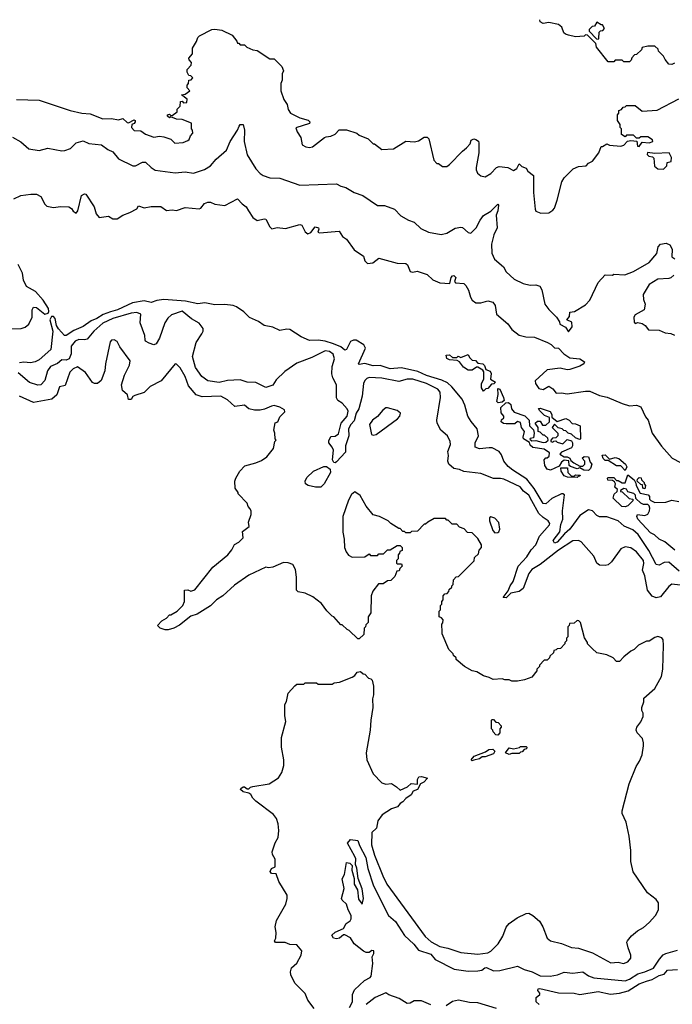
# Model space of a CAD drawing. Extents: x 2210602 to 2357277, y 510288 to 673808.
# Tile 394 of 464: x 2311007 to 2315618, y 625767 to 632727. Entities that reach past the tile are written whole.
import ezdxf

# ---------------------------------------------------------------- set-up
doc = ezdxf.new("R2010")
doc.units = 0

msp = doc.modelspace()

# ---------------------------------------------------------------- linework, layer by layer
at = {"layer": '0CON05XD'}
for points in [[(2315635, 632420), (2315615, 632410), (2315595, 632412.5), (2315567.5, 632445), (2315555, 632470), (2315520, 632505), (2315518.3, 632518.3), (2315495, 632540), (2315445, 632540), (2315405, 632530), (2315400, 632515), (2315365, 632480), (2315351.7, 632478.3), (2315331.7, 632458.3), (2315328.3, 632441.7), (2315315, 632430), (2315275, 632430), (2315265, 632440), (2315215, 632440), (2315205, 632430), (2315165, 632430), (2315081.7, 632531.7), (2315078.3, 632558.3), (2315018.3, 632618.3), (2315005, 632620), (2314995, 632610), (2314935, 632606.2), (2314885, 632617.5), (2314863.9, 632623.9), (2314852.5, 632635), (2314836.7, 632675), (2314815, 632693.3), (2314745, 632707.5), (2314705, 632700), (2314685, 632712.5), (2314683, 632727)], [(2315095, 632590), (2315100, 632595), (2315101.7, 632638.3), (2315111.7, 632648.3), (2315128.3, 632651.7), (2315140, 632665), (2315125, 632690), (2315115, 632690), (2315085, 632710), (2315068.3, 632681.7), (2315051.7, 632678.3), (2315031.7, 632658.3), (2315030, 632645), (2315081.7, 632591.7), (2315095, 632590)], [(2310985, 632163.8), (2311145, 632158), (2311364.3, 632084.3), (2311445, 632067.1), (2311505, 632062.5), (2311595, 632026.7), (2311655, 632027.5), (2311705, 632018.8), (2311735, 632027.5), (2311765, 632000), (2311775, 631997.5), (2311815, 632020), (2311822.5, 632015), (2311822.5, 632005), (2311816.4, 631993.6), (2311800, 631985), (2311797.5, 631965), (2311815, 631942.5), (2311861.7, 631941.7), (2311895, 631916.7), (2311955, 631896.7), (2311995, 631903.3), (2312025, 631900), (2312075, 631882.5), (2312103.6, 631853.6), (2312161.7, 631858.3), (2312195, 631872.5), (2312205, 631880), (2312213, 631907), (2312230, 631925), (2312227, 631947), (2312220, 631955), (2312220, 631995), (2312155, 632022.5), (2312115, 632023.3), (2312075, 632040), (2312065, 632032.5), (2312050, 632045), (2312050, 632055), (2312065, 632060), (2312071.7, 632051.7), (2312085, 632050), (2312120, 632075), (2312120, 632095), (2312140, 632115), (2312141.7, 632148.3), (2312155, 632150), (2312165, 632140), (2312188.3, 632141.7), (2312190, 632165), (2312150, 632195), (2312175, 632200), (2312210, 632225), (2312190, 632245), (2312190, 632265), (2312200, 632275), (2312201.7, 632298.3), (2312218.3, 632301.7), (2312230, 632315), (2312215, 632330), (2312201.7, 632331.7), (2312190, 632355), (2312190, 632375), (2312217.5, 632405), (2312220, 632425), (2312203, 632443), (2312202.5, 632455), (2312227.5, 632485), (2312227.5, 632525), (2312256.7, 632573.3), (2312265, 632600), (2312277, 632613), (2312365, 632657.5), (2312385, 632660), (2312435, 632652.5), (2312507, 632617), (2312540, 632575), (2312545, 632560), (2312555, 632560), (2312565, 632550), (2312595, 632550), (2312611.7, 632531.7), (2312653, 632513), (2312685, 632510), (2312775, 632450), (2312805, 632450), (2312860, 632395), (2312870, 632365), (2312862.5, 632345), (2312861.7, 632298.3), (2312852.5, 632275), (2312852.5, 632225), (2312873, 632163), (2312897, 632127), (2312903, 632093), (2312920, 632065), (2312985, 632033.8), (2313045, 632016.7), (2313057.5, 632005), (2313055, 631993.3), (2312958.3, 631961.7), (2312967.5, 631935), (2312992.5, 631895), (2313001.7, 631841.7), (2313028.3, 631828.3), (2313055, 631823.3), (2313075, 631827.5), (2313160, 631895), (2313171.7, 631898.3)], [(2313171.7, 631898.3), (2313205, 631902.5), (2313235, 631917.5), (2313265, 631947.5), (2313315, 631948.8), (2313390, 631925), (2313405, 631910), (2313470, 631885), (2313505, 631850), (2313515, 631850), (2313565, 631810), (2313647, 631813), (2313735, 631867.5), (2313796.4, 631863.6), (2313825, 631870), (2313865, 631896.2), (2313885, 631896.2), (2313896.7, 631885), (2313933, 631733), (2313955, 631710), (2313965, 631710), (2313995, 631690), (2314025, 631690), (2314045, 631702.5), (2314135, 631796.7), (2314165, 631820), (2314189.7, 631850.3), (2314198, 631875), (2314215, 631884.3), (2314230.9, 631880.9), (2314247.9, 631867.9), (2314251.2, 631855), (2314250, 631785), (2314232.7, 631682.7), (2314232.5, 631665), (2314242.6, 631642.6), (2314265, 631622.9), (2314295, 631617.1), (2314335, 631640), (2314375, 631681.2), (2314395, 631690), (2314455, 631681.4), (2314495, 631660), (2314520, 631675), (2314535, 631707.5), (2314555, 631690), (2314585, 631677.5), (2314597.5, 631655), (2314637.5, 631625), (2314636.4, 631506.4), (2314648.3, 631388.3), (2314653.6, 631373.6), (2314688.3, 631358.3), (2314745, 631362.5), (2314775, 631380), (2314786.2, 631393.8), (2314805, 631450), (2314838.3, 631581.7), (2314855, 631610), (2314917.7, 631672.3), (2314955, 631688), (2315010, 631695), (2315025, 631712.5), (2315055, 631727.5), (2315100, 631785), (2315115, 631830), (2315125, 631830), (2315155, 631850), (2315175, 631840), (2315255, 631832.5), (2315275, 631840), (2315301.7, 631868.3), (2315325, 631873.3), (2315368.3, 631868.3), (2315373.3, 631833.3), (2315385, 631830), (2315405, 631860), (2315455, 631857.5), (2315480, 631865), (2315478.3, 631878.3), (2315445, 631900), (2315395, 631900), (2315385, 631890), (2315365, 631890), (2315345, 631910), (2315295, 631910), (2315285, 631900), (2315260, 631915), (2315260, 631955), (2315250, 631965), (2315250, 631985), (2315230, 632015), (2315230, 632055), (2315240, 632065), (2315240, 632085), (2315258.3, 632091.7), (2315271.7, 632108.3), (2315285, 632110), (2315295, 632120), (2315355, 632120), (2315405, 632080), (2315511.7, 632088.3), (2315665, 632167.5)], [(2310955, 631896), (2311015, 631863.3), (2311070, 631815), (2311145, 631801.2), (2311205, 631818.8), (2311305, 631800.8), (2311325, 631802.5), (2311365, 631816.7), (2311404.4, 631855.6), (2311455, 631871.2), (2311495, 631852), (2311585, 631842.5), (2311629.1, 631809.1), (2311665, 631792), (2311705, 631742.5), (2311805, 631694), (2311825, 631694.2), (2311875, 631719.2), (2311895, 631720.6), (2311935, 631682), (2311965, 631662.5), (2312105, 631644.3), (2312175, 631650.6), (2312235, 631641.5), (2312311.7, 631668.3), (2312355.9, 631694.1), (2312395, 631740), (2312467.5, 631805), (2312493.8, 631865), (2312545, 631946), (2312556.7, 631975), (2312565, 631985.4), (2312585, 631986.5), (2312594.6, 631945), (2312593.6, 631865), (2312615, 631772.5), (2312675, 631673.3), (2312705, 631640), (2312727.5, 631625), (2312775, 631610), (2312845, 631606.7), (2312986.4, 631556.4), (2313246.4, 631566.4), (2313275, 631550), (2313311.7, 631541.7), (2313370, 631505), (2313432.5, 631485), (2313535, 631412.5), (2313585, 631412.5), (2313655, 631387.5), (2313699.5, 631339.5), (2313755, 631308.8), (2313795, 631296), (2313841.9, 631251.9), (2313895, 631225.8), (2313985, 631208.8), (2314025, 631218.8), (2314085, 631252.5), (2314125, 631260), (2314135, 631257.5), (2314175, 631222.5), (2314195, 631218.8), (2314231.2, 631255), (2314259.5, 631310.5), (2314285, 631342.5), (2314336.1, 631373.9), (2314385, 631422.5), (2314390, 631415), (2314386, 631375), (2314373.3, 631345), (2314381.2, 631255), (2314357.5, 631205), (2314341.2, 631141.2), (2314343.8, 631076.2), (2314362.5, 631035), (2314425, 630980), (2314443.6, 630943.6), (2314501.7, 630891.7), (2314565, 630861.2), (2314615, 630850), (2314655, 630852.5), (2314683, 630843), (2314696.4, 630816.4), (2314716.7, 630715), (2314745, 630677.5), (2314800, 630625), (2314821.7, 630591.7), (2314823.6, 630573.6), (2314864.4, 630554.4), (2314885, 630520), (2314910, 630555), (2314908.3, 630588.3), (2314872.5, 630605), (2314891.7, 630628.3), (2314895, 630660), (2314927, 630663), (2315005, 630711.2), (2315036.7, 630745), (2315095, 630870), (2315145, 630922.5), (2315195, 630920), (2315205, 630927.5), (2315283, 630923), (2315345, 630948), (2315455, 631011.2), (2315510, 631075), (2315518.3, 631121.7), (2315535, 631140), (2315575, 631147.5), (2315600, 631135), (2315617.5, 631105), (2315615, 631050), (2315636.7, 631036.7)], [(2315555, 631671.2), (2315580, 631695), (2315581.7, 631718.3), (2315610, 631725), (2315611.7, 631751.7), (2315596.4, 631786.4), (2315495, 631780), (2315442.5, 631787.5), (2315440, 631775), (2315451.7, 631761.7), (2315477.5, 631757.5), (2315488.3, 631748.3), (2315491.7, 631691.7), (2315515, 631672.5), (2315555, 631671.2)], [(2310965, 631461.2), (2311015, 631483.3), (2311085, 631493.3), (2311125, 631492.5), (2311155, 631477.5), (2311185, 631422.5), (2311199.3, 631409.3), (2311245, 631398.8), (2311295, 631406.2), (2311353, 631403), (2311373.3, 631393.3), (2311385, 631372.5), (2311405, 631360), (2311416.7, 631375), (2311443.3, 631485), (2311465, 631496.7), (2311475, 631492.5), (2311533.3, 631405), (2311546.7, 631355), (2311568.3, 631328.3), (2311635, 631337.5), (2311665, 631320), (2311695, 631320), (2311735, 631346.2), (2311785, 631363.3), (2311835, 631390), (2311845, 631410), (2311885, 631397.5), (2311935, 631406.7), (2312005, 631406.7), (2312045, 631377.5), (2312085, 631383.8), (2312115, 631377.5), (2312175, 631400), (2312275, 631390), (2312287.5, 631395), (2312313.6, 631426.4), (2312335, 631437.5), (2312355, 631437.5), (2312385, 631422.5), (2312455, 631412.5), (2312545, 631460), (2312577.5, 631425), (2312606.7, 631405), (2312623.3, 631375), (2312655, 631327.5), (2312685, 631307.5), (2312735, 631320), (2312746.4, 631316.4), (2312773, 631263), (2312788.3, 631248.3), (2312825, 631257.5), (2312885, 631250), (2312985, 631280), (2313000, 631275), (2313025, 631227.5), (2313043.6, 631213.6), (2313065, 631223.3), (2313095, 631262.5), (2313117.5, 631255), (2313120, 631245), (2313112.5, 631225), (2313125, 631220), (2313265, 631232.5), (2313286.7, 631195), (2313315.9, 631175.9), (2313369.3, 631099.3), (2313436.7, 631055), (2313445, 631022.5), (2313465, 631002.5), (2313501.7, 631008.3), (2313545, 631040), (2313675, 631006.2), (2313735, 631002.5), (2313747.5, 630995), (2313765, 630947.5), (2313785, 630942.5), (2313815, 630948.8), (2313885, 630926.7), (2313925, 630887.5), (2313975, 630866.7), (2314047, 630863), (2314056.7, 630905), (2314065, 630916.2), (2314075, 630918.8), (2314088, 630905), (2314080, 630875), (2314086.7, 630866.7), (2314145, 630861.2), (2314158.3, 630848.3), (2314178.8, 630815), (2314191.4, 630765), (2314203.1, 630743.1), (2314230, 630725), (2314265, 630725.8), (2314315, 630740), (2314349.3, 630729.3), (2314366.4, 630706.4), (2314376.7, 630645), (2314455.9, 630575.9), (2314485, 630536.7), (2314536.4, 630496.4), (2314584.1, 630484.1), (2314645, 630482), (2314735.8, 630445.8), (2314761.9, 630431.9), (2314785, 630407.1), (2314815, 630403.8), (2314852.5, 630365), (2314895, 630337.5), (2314965, 630328.6), (2314998.8, 630308.8), (2314993.3, 630295), (2314965, 630276.9), (2314895, 630254), (2314875, 630252), (2314825, 630263.8), (2314735, 630250.8), (2314650, 630175), (2314652.5, 630155), (2314675, 630120), (2314705, 630113.3), (2314746.4, 630136.4), (2314775, 630117.5), (2314797.5, 630087.5), (2314835, 630090), (2314875, 630082.5), (2315005, 630101.2), (2315035, 630100), (2315105, 630070), (2315158.8, 630058.8), (2315265, 630013.3), (2315315, 629996.7), (2315365, 630001.2), (2315395, 629990), (2315429.1, 629919.1), (2315448.6, 629895), (2315475, 629804), (2315541.2, 629711.2), (2315617.6, 629627.6), (2315676.1, 629596.1)], [(2310945, 630540.5), (2311017.2, 630542.8), (2311045, 630553.1), (2311071.4, 630575), (2311095.4, 630624.6), (2311094.4, 630675), (2311105, 630694), (2311125, 630692.5), (2311185, 630644.2), (2311207.5, 630652.5), (2311213.1, 630665), (2311210.5, 630685), (2311172.5, 630745), (2311117.5, 630805), (2311055, 630840), (2311033.3, 630885), (2311026.2, 630935), (2310995, 630995.8)], [(2315629.3, 630920.7), (2315607, 630903), (2315595, 630897.5), (2315515, 630892), (2315453.8, 630855), (2315412.5, 630785), (2315415, 630750), (2315427.5, 630715), (2315420, 630675), (2315355, 630640), (2315346.2, 630625), (2315348.3, 630588.3), (2315355, 630580), (2315375, 630587.5), (2315405, 630580), (2315426.7, 630565), (2315450, 630535), (2315525, 630533.3), (2315567.5, 630512.5), (2315608.3, 630508.3), (2315635, 630496.7)], [(2314325, 629700.6), (2314255, 629692.5), (2314226.2, 629705), (2314225.8, 629735), (2314248, 629785), (2314240, 629835), (2314195.9, 629885.9), (2314173.3, 629925), (2314152.4, 630002.4), (2314132.5, 630045), (2314060.6, 630130.6), (2314028.7, 630158.7), (2313989, 630179), (2313880.7, 630210.7), (2313819.7, 630239.7), (2313705, 630265.9), (2313625, 630259.6), (2313555, 630282.9), (2313505, 630280.8), (2313444.5, 630295.5), (2313405, 630290), (2313400, 630295), (2313450.7, 630405), (2313438.8, 630428.8), (2313385, 630461.3), (2313365, 630462.4), (2313345, 630451.1), (2313315, 630395.5), (2313305, 630391.5), (2313275, 630413.2), (2313225, 630436.5), (2313165, 630454.7), (2313115, 630461.5), (2313055, 630458.1), (2312995, 630485.7), (2312915, 630535.8), (2312895, 630538.8), (2312845, 630528.8), (2312795, 630553.3), (2312735, 630564), (2312695, 630594.2), (2312630.6, 630620.6), (2312591.2, 630661.2), (2312538.1, 630698.1), (2312515, 630706.9), (2312455, 630713.9), (2312385, 630710.4), (2312315.4, 630725.4), (2312265, 630718.2), (2312177.3, 630737.3), (2312025, 630747.9), (2311975, 630741.7), (2311935, 630728.7), (2311885, 630740), (2311804.3, 630725.7), (2311698.6, 630675), (2311648, 630662), (2311596.5, 630643.5), (2311551.4, 630615), (2311511, 630599), (2311455, 630559.2), (2311389.3, 630530.7), (2311334.2, 630494.2), (2311323.8, 630495), (2311281.5, 630541.5), (2311267.5, 630565), (2311256.9, 630615), (2311245, 630629.2), (2311230.6, 630629.4), (2311219.2, 630605), (2311240.8, 630525), (2311227.1, 630395), (2311145, 630321.4), (2311115, 630308), (2311081.7, 630301.7), (2311035, 630306.7), (2311005, 630300.6)], [(2315715, 628725.7), (2315615, 628735.8), (2315595, 628720), (2315535, 628646), (2315505, 628640), (2315475, 628651.2), (2315444, 628694), (2315423.8, 628795), (2315407.5, 628835), (2315417.9, 628882.1), (2315414.2, 628905), (2315365.7, 628965), (2315325, 628993.8), (2315285, 629000), (2315255, 628987.5), (2315188.8, 628895), (2315165, 628873.8), (2315145, 628868), (2315105, 628870), (2315084.3, 628884.3), (2315063.8, 628933.8), (2314975, 629036.2), (2314955, 629046), (2314915, 629044), (2314815, 628977.3), (2314685, 628876.2), (2314625, 628839.4), (2314605, 628812), (2314563.8, 628705), (2314535, 628684.4), (2314478, 628672), (2314445, 628640), (2314423.3, 628643.3), (2314459.4, 628690.6), (2314472.5, 628725), (2314494.6, 628755.4), (2314528.9, 628865), (2314591, 628929), (2314620.8, 628979.1), (2314655, 629015.8), (2314678.9, 629075), (2314751.2, 629155), (2314753.8, 629165), (2314742, 629185), (2314705, 629207.3), (2314675, 629235.3), (2314626.4, 629326.4), (2314605, 629364.6), (2314567.5, 629395), (2314543.8, 629423.8), (2314428.9, 629478.9), (2314405, 629484.4), (2314355, 629482.5), (2314265, 629518), (2314145, 629532), (2314115, 629548.1), (2314073.3, 629555), (2314038.8, 629585), (2314031.2, 629605), (2314035.8, 629645), (2314031.2, 629675), (2314050, 629725), (2314048, 629745), (2314030, 629785), (2313983.3, 629825), (2313956.2, 629875), (2313954.1, 629895.9), (2313980.6, 630055), (2313976.9, 630095), (2313962, 630115), (2313882, 630155), (2313784.5, 630185.5), (2313745, 630185.5), (2313685, 630170), (2313565, 630192.2), (2313475, 630197.1), (2313458.9, 630191.1), (2313445, 630176), (2313435.7, 630155), (2313427.1, 630065), (2313404.2, 629975), (2313385.4, 629944.6), (2313369.3, 629890.7), (2313345.7, 629865), (2313329.5, 629835), (2313331.4, 629785), (2313308.2, 629715), (2313309.8, 629670.2), (2313245, 629600.8), (2313235, 629594), (2313226.1, 629596.1), (2313215.9, 629615.9), (2313224.5, 629685), (2313215, 629705.8), (2313190, 629735), (2313190.3, 629749.7), (2313205, 629780), (2313235, 629783.3), (2313260, 629800), (2313278.4, 629875), (2313319.6, 629925), (2313328.6, 629958.6), (2313320.8, 629975), (2313285.4, 630015.4), (2313255, 630035.8), (2313244.6, 630054.6), (2313244.7, 630144.7), (2313219.6, 630195), (2313213.1, 630223.1), (2313214.6, 630275.4), (2313230.3, 630329.7), (2313222.1, 630362.1), (2313195, 630381.1), (2313165, 630385.6), (2313070.3, 630339.7), (2312965, 630298.6), (2312880.3, 630239.7), (2312818.7, 630181.3), (2312795, 630142.5), (2312746.2, 630126.2), (2312675, 630162), (2312615, 630164.4), (2312565, 630181.4), (2312475, 630175.8), (2312415, 630162.2), (2312335, 630174.2), (2312294, 630205), (2312247.9, 630267.9), (2312228, 630345), (2312253.8, 630445), (2312293.6, 630506.4), (2312302.5, 630525), (2312302.5, 630545), (2312275, 630582.5), (2312221.2, 630611.2), (2312155, 630665.5), (2312078.8, 630641.2), (2312053.2, 630616.8), (2312031.4, 630585), (2311995, 630476.7), (2311971.2, 630435), (2311955, 630428), (2311920.3, 630440.3), (2311895, 630453.8), (2311892.1, 630462.1), (2311890.6, 630495), (2311858.2, 630585), (2311862, 630645), (2311835, 630656.9), (2311795, 630651.8), (2311665.8, 630615), (2311595, 630580.8), (2311529.4, 630525), (2311482.5, 630467.5), (2311465, 630463.1), (2311425, 630466.2), (2311398.9, 630455), (2311370.6, 630419.4), (2311370.6, 630365), (2311355, 630330.6), (2311335, 630320), (2311305, 630322.5), (2311272.9, 630297.1), (2311223.6, 630275), (2311203.8, 630245), (2311184.5, 630175.5), (2311155, 630146.2), (2311135, 630143.8), (2311075, 630162), (2310995, 630231.2)], [(2313991.7, 628398.3), (2313990, 628455), (2313997, 628463), (2314000, 628485), (2313988.3, 628498.3), (2313970, 628505), (2313970, 628545), (2313980, 628555), (2313980, 628585), (2313990, 628595), (2313990, 628615), (2314000, 628625), (2314000, 628655), (2314011.7, 628668.3), (2314028.3, 628671.7), (2314040, 628685), (2314041.7, 628698.3), (2314060, 628715), (2314060, 628725), (2314070, 628735), (2314071.7, 628768.3), (2314091.7, 628788.3), (2314108.3, 628791.7), (2314218.3, 628901.7), (2314220, 628925), (2314248.3, 628951.7), (2314253, 628977), (2314270, 628995), (2314270, 629015), (2314245, 629060), (2314205, 629100), (2314171.7, 629101.7), (2314148.3, 629128.3), (2314115, 629140), (2314095, 629160), (2314061.7, 629161.7), (2314035, 629190), (2314025, 629190), (2314015, 629200), (2313935, 629200), (2313890, 629175), (2313875, 629160), (2313865, 629160), (2313818.3, 629111.7), (2313775, 629110), (2313765, 629100), (2313735, 629100), (2313725, 629110), (2313715, 629110), (2313695, 629130), (2313685, 629130), (2313630, 629165), (2313610, 629185), (2313550, 629215), (2313505, 629227.5), (2313455, 629287.5), (2313413, 629363), (2313375, 629390), (2313350.7, 629369.3), (2313329.3, 629330.7), (2313290, 629215), (2313290, 629105), (2313300, 629055), (2313301.2, 628995), (2313313.3, 628965), (2313330.7, 628940.7), (2313355, 628927.5), (2313445, 628930), (2313475, 628950), (2313485, 628940), (2313535, 628940), (2313545, 628950), (2313578.3, 628951.7), (2313605, 628980), (2313625, 628980), (2313675, 629010), (2313695, 629010), (2313710, 628995), (2313710, 628975), (2313691.7, 628968.3), (2313690, 628955), (2313680, 628945), (2313680, 628915), (2313670, 628905), (2313670, 628885), (2313675, 628880), (2313705, 628880), (2313710, 628865), (2313691.7, 628848.3), (2313688.3, 628831.7), (2313671.7, 628828.3), (2313658.3, 628791.7), (2313628.3, 628761.7), (2313605, 628760), (2313575, 628740), (2313541.7, 628738.3), (2313503, 628687), (2313490, 628655), (2313487.5, 628535), (2313470, 628505), (2313470, 628465), (2313451.7, 628448.3), (2313450, 628435), (2313440, 628425), (2313438.3, 628381.7), (2313405, 628350), (2313395, 628350), (2313335, 628410), (2313320, 628415), (2313285, 628450), (2313275, 628450), (2313226.4, 628506.4), (2313215, 628510), (2313177, 628547), (2313139.3, 628599.3), (2313077, 628647), (2313025, 628672.5), (2312975, 628683.3), (2312963.6, 628693.6), (2312963.3, 628785), (2312955, 628840), (2312937.5, 628875), (2312903, 628887), (2312870.7, 628889.3), (2312795, 628857.5), (2312765, 628852.5), (2312745, 628856.7), (2312625, 628800), (2312525, 628730), (2312442.5, 628655), (2312397.5, 628625), (2312355, 628582.5), (2312260, 628525), (2312215, 628510), (2312135, 628446.7), (2312095, 628426.7), (2312055, 628413.3), (2312035, 628413.3), (2312000, 628425), (2311980, 628445), (2312011.7, 628478.3), (2312043, 628497), (2312065, 628520), (2312075, 628520), (2312120, 628545), (2312160, 628585), (2312170, 628615), (2312170, 628695), (2312195, 628697.5), (2312215, 628687.5), (2312243, 628697), (2312372.3, 628857.7), (2312476.2, 628945), (2312505, 628980), (2312525, 629017.5), (2312555, 629033.8), (2312585.7, 629064.3), (2312580.7, 629109.3), (2312627.5, 629145), (2312622.5, 629175), (2312641.7, 629228.3), (2312641.7, 629251.7), (2312635, 629270), (2312620, 629285), (2312615, 629310), (2312550, 629375), (2312550, 629385), (2312530, 629415), (2312527.5, 629465), (2312533, 629487), (2312562.5, 629535), (2312596.4, 629573.6), (2312675, 629593.3), (2312715, 629610), (2312753, 629637), (2312800, 629695), (2312810, 629745), (2312820, 629755), (2312813, 629763), (2312810, 629805), (2312802.5, 629825), (2312813, 629877), (2312830, 629885), (2312845, 629920), (2312880, 629955), (2312878.3, 629968.3), (2312845, 629987.5), (2312805, 629998.8), (2312785, 629996), (2312737.3, 629972.7), (2312705, 629967.5), (2312665, 629967.5), (2312626, 629976), (2312595, 630002.5), (2312527, 629993), (2312475, 630040), (2312427.5, 630065), (2312295, 630061.4), (2312254.6, 630074.6), (2312199.1, 630139.1), (2312176.5, 630205), (2312140.6, 630265), (2312115, 630291.2), (2312105, 630293.8), (2312006.7, 630175), (2311928.8, 630135), (2311885, 630091.2), (2311819.3, 630070.7), (2311807, 630063), (2311795, 630042.5), (2311775, 630042.5), (2311767.5, 630075), (2311733.3, 630105), (2311726.7, 630145), (2311746.2, 630215), (2311783.3, 630285), (2311786.2, 630315), (2311713.9, 630413.9), (2311695, 630452.5), (2311675, 630463.3), (2311655, 630462.5), (2311645, 630450), (2311612.5, 630295), (2311607.5, 630245), (2311582.7, 630177.3), (2311555.7, 630154.3), (2311535, 630154), (2311522.1, 630162.1), (2311472.1, 630232.1), (2311415, 630273.8), (2311385, 630257.8), (2311360.4, 630235), (2311328.1, 630141.9), (2311288.3, 630131.7), (2311268, 630075), (2311233.3, 630045), (2311105, 630021.4), (2311005, 630066.2)], [(2314285, 630100), (2314270, 630125), (2314270, 630155), (2314287.5, 630185), (2314287.5, 630237.5), (2314278.3, 630248.3), (2314245, 630270), (2314235, 630270), (2314205, 630250), (2314175, 630250), (2314141.7, 630271.7), (2314115, 630307.5), (2314097, 630317), (2314045, 630322.5), (2314025, 630332.5), (2314020, 630355), (2314045, 630357.5), (2314065, 630340), (2314095, 630340), (2314105, 630347.5), (2314125, 630340), (2314175, 630360), (2314185, 630340), (2314205, 630320), (2314227, 630317), (2314245, 630300), (2314280, 630295), (2314291.7, 630281.7), (2314300, 630255), (2314331.7, 630241.7), (2314337.5, 630225), (2314332.5, 630185), (2314370, 630165), (2314357, 630153), (2314340.7, 630149.3), (2314315, 630120), (2314301.7, 630118.3), (2314285, 630100)], [(2314388.3, 630018.3), (2314378.3, 630028.3), (2314387, 630077), (2314385, 630120), (2314400, 630115), (2314426.4, 630056.4), (2314430, 630035), (2314415, 630022.5), (2314388.3, 630018.3)], [(2315025, 629540), (2314993, 629543), (2314965, 629560), (2314945, 629552.5), (2314898.3, 629568.3), (2314890, 629575), (2314888.3, 629608.3), (2314855, 629612.5), (2314835, 629600), (2314818.3, 629571.7), (2314757, 629543), (2314735, 629550), (2314717.5, 629575), (2314712.5, 629615), (2314725, 629630), (2314735, 629630), (2314748.3, 629641.7), (2314750, 629665), (2314711.7, 629691.7), (2314633, 629703), (2314615, 629720), (2314608.3, 629738.3), (2314567.5, 629765), (2314563.3, 629775), (2314573.3, 629815), (2314552.5, 629845), (2314545, 629880), (2314525, 629887.5), (2314505, 629870), (2314445, 629870), (2314425, 629873.3), (2314410, 629885), (2314411.7, 629898.3), (2314427, 629913), (2314427.5, 629925), (2314408.3, 629948.3), (2314407.5, 629985), (2314441.7, 630018.3), (2314461.7, 630021.7), (2314477, 630007), (2314482.5, 629975), (2314501.7, 629951.7), (2314577, 629927), (2314607, 629897), (2314610, 629855), (2314637, 629827), (2314642.5, 629805), (2314638.3, 629771.7), (2314613, 629767), (2314611.7, 629761.7), (2314625, 629750), (2314655, 629752.5), (2314705, 629737.5), (2314725, 629740), (2314740, 629755), (2314738.3, 629768.3), (2314715, 629790), (2314705, 629790), (2314685, 629810), (2314670, 629815), (2314670, 629845), (2314650, 629875), (2314665, 629890), (2314685, 629890), (2314701.7, 629861.7), (2314725, 629860), (2314750, 629885), (2314750, 629915), (2314715, 629930), (2314681.7, 629961.7), (2314672.5, 629977.5), (2314685, 629980), (2314755, 629957.5), (2314766.7, 629935), (2314767.5, 629917.5), (2314805, 629887.5), (2314865, 629906.7), (2314890, 629895), (2314911.7, 629871.7), (2314935, 629870), (2314967.5, 629855), (2314970, 629765), (2314965, 629760), (2314950, 629765), (2314935, 629770), (2314907, 629797), (2314883, 629803), (2314865, 629820), (2314851.7, 629821.7), (2314840, 629835), (2314811.7, 629841.7), (2314785, 629867.5), (2314770, 629845), (2314810, 629805), (2314810, 629785), (2314795, 629770), (2314771.7, 629768.3), (2314760, 629755), (2314760, 629745), (2314775, 629740), (2314781.7, 629748.3), (2314795, 629750), (2314805, 629740), (2314845, 629727.5), (2314875, 629760), (2314905, 629750), (2314912.5, 629735), (2314912.5, 629715), (2314905, 629700), (2314835, 629670), (2314822.5, 629655), (2314855, 629637.5), (2314875, 629637.5), (2314895, 629627.5), (2314901.7, 629611.7), (2314923.6, 629593.6), (2314965, 629570), (2314985, 629570), (2315000, 629585), (2315000, 629605), (2314982.5, 629627.5), (2314995, 629640), (2315025, 629637.5), (2315038.3, 629598.3), (2315050, 629585), (2315040, 629555), (2315025, 629540)], [(2313505, 629790), (2313525, 629793.8), (2313676.7, 629905), (2313693.3, 629925), (2313697.5, 629945), (2313675, 629963.3), (2313605, 629982.5), (2313595, 629982.5), (2313572.3, 629967.7), (2313535, 629922.5), (2313498.8, 629895), (2313478, 629865), (2313492.5, 629795), (2313505, 629790)], [(2315668, 628828), (2315595, 628892), (2315560.3, 628889.7), (2315525, 628872), (2315505, 628876), (2315453.2, 628975), (2315377.8, 629087.8), (2315339.6, 629119.6), (2315277.6, 629147.6), (2315236.2, 629185), (2315155, 629212.9), (2315103, 629213), (2315085, 629222), (2315055.4, 629255.4), (2315025, 629261.5), (2314965, 629222.2), (2314895, 629124.6), (2314856.6, 629093.4), (2314805, 629032.5), (2314785, 629026.9), (2314776.7, 629045), (2314822.4, 629107.6), (2314831.2, 629158.8), (2314845, 629196.2), (2314843.2, 629255), (2314857.1, 629367.1), (2314845.5, 629375.5), (2314835, 629374.3), (2314767.4, 629342.6), (2314725, 629304.2), (2314705, 629305.8), (2314641.9, 629411.9), (2314589.3, 629479.3), (2314492, 629542), (2314459.5, 629569.5), (2314428.1, 629605), (2314411.7, 629651.7), (2314395.4, 629675.4), (2314345, 629700), (2314325, 629700.6)], [(2315285, 629540), (2315255, 629572.5), (2315223.6, 629573.6), (2315165, 629610), (2315145, 629610), (2315130, 629625), (2315122.5, 629647.5), (2315145, 629650), (2315175, 629620), (2315215, 629632.5), (2315240, 629625), (2315287.5, 629585), (2315296.2, 629565), (2315285, 629540)], [(2313135, 629422.5), (2313097, 629423), (2313045, 629433.8), (2313026.4, 629446.4), (2313023.3, 629465), (2313035, 629490), (2313082.5, 629535), (2313155, 629568), (2313175, 629569.2), (2313199.8, 629549.8), (2313202.7, 629525), (2313159.2, 629445), (2313135, 629422.5)], [(2314945, 629490), (2314876.7, 629493.3), (2314855, 629503.3), (2314832.5, 629535), (2314831.7, 629558.3), (2314878.3, 629558.3), (2314880, 629525), (2314905, 629500), (2314925, 629500), (2314935, 629510), (2314968.3, 629508.3), (2314965, 629500), (2314955, 629500), (2314945, 629490)], [(2315636.2, 628976.2), (2315565, 629036.7), (2315525, 629053.8), (2315492.5, 629085), (2315465, 629100), (2315373.8, 629195), (2315367.5, 629215), (2315371.7, 629228.3), (2315425, 629222.5), (2315445, 629232.5), (2315456.7, 629255), (2315460, 629275), (2315455, 629290), (2315445, 629300), (2315415, 629300), (2315395, 629310), (2315361.7, 629341.7), (2315357.5, 629365), (2315346.4, 629376.4), (2315305, 629390), (2315295, 629407.5), (2315275, 629412.5), (2315251.7, 629398.3), (2315251.7, 629391.7), (2315265, 629390), (2315313, 629343), (2315338.3, 629338.3), (2315340, 629325), (2315305, 629290), (2315285, 629282.5), (2315262.5, 629285), (2315200, 629345), (2315208.3, 629371.7), (2315228.3, 629391.7), (2315230, 629405), (2315213, 629423), (2315217.5, 629445), (2315210, 629460), (2315195, 629470), (2315161.7, 629471.7), (2315160, 629485), (2315165, 629490), (2315205, 629490), (2315225, 629470), (2315235, 629470), (2315265, 629452.5), (2315285, 629452.5), (2315305, 629510), (2315350, 629475), (2315361.7, 629451.7), (2315362.5, 629435), (2315390.7, 629380.7), (2315447, 629367), (2315457, 629357), (2315458.3, 629338.3), (2315467, 629327), (2315495, 629313.3), (2315573, 629317), (2315615, 629330), (2315665, 629320)], [(2315425, 629410), (2315410, 629415), (2315408.3, 629438.3), (2315395, 629440), (2315370, 629465), (2315371.7, 629478.3), (2315385, 629490), (2315398.3, 629488.3), (2315400, 629475), (2315420, 629455), (2315420, 629445), (2315430, 629435), (2315425, 629410)], [(2314365, 629100), (2314385, 629101.2), (2314393.6, 629106.4), (2314400, 629125), (2314391.7, 629171.7), (2314365, 629202.5), (2314335, 629212.5), (2314327.5, 629205), (2314326.7, 629185), (2314350, 629115), (2314365, 629100)], [(2313087, 625737), (2313043.3, 625795), (2313023, 625843), (2312950, 625915), (2312922.5, 625975), (2312920, 625995), (2312926.7, 626025), (2312965, 626057.5), (2312996, 626115), (2313001.2, 626145), (2312965, 626186), (2312915, 626190), (2312883, 626203), (2312815, 626202.5), (2312807.5, 626215), (2312816.7, 626233.3), (2312820, 626275), (2312812.5, 626315), (2312820.7, 626359.3), (2312887.5, 626475), (2312897.5, 626515), (2312897, 626537), (2312837.5, 626635), (2312820, 626690), (2312785, 626691.2), (2312776, 626705), (2312785, 626726.2), (2312811.7, 626738.3), (2312813, 626793), (2312792.5, 626825), (2312790, 626845), (2312812, 626908), (2312833.3, 626945), (2312838.8, 626995), (2312833, 627043), (2312820.7, 627080.7), (2312799.3, 627109.3), (2312675, 627202.5), (2312653.6, 627223.6), (2312639.3, 627249.3), (2312625, 627260), (2312585, 627267.5), (2312567.5, 627285), (2312568.3, 627291.7), (2312585, 627303.3), (2312595, 627303.3), (2312615, 627290), (2312625, 627290), (2312637.5, 627302.5), (2312653.6, 627306.4), (2312770, 627325), (2312835, 627367.5), (2312860, 627405), (2312873.3, 627455), (2312873.3, 627495), (2312857.5, 627585), (2312857, 627653), (2312887.5, 627765), (2312880, 627805), (2312880, 627885), (2312891.7, 627908.3), (2312903, 627967), (2312951.7, 628018.3), (2312965, 628030), (2313015, 628030), (2313025, 628040), (2313105, 628040), (2313115, 628030), (2313215, 628030), (2313228.3, 628038.3), (2313267, 628043), (2313355, 628080), (2313375, 628090), (2313392.5, 628115), (2313415, 628120), (2313433, 628103), (2313445, 628100), (2313471.7, 628071.7), (2313488.3, 628068.3), (2313497, 628057), (2313507.5, 628015), (2313507.5, 627955), (2313500, 627925), (2313502.5, 627865), (2313487.5, 627775), (2313483.8, 627705), (2313455.7, 627545), (2313459.2, 627495), (2313504.3, 627395), (2313565, 627333.3), (2313595, 627323.3), (2313635, 627327.5), (2313670, 627305), (2313695, 627280), (2313747, 627303), (2313773.6, 627326.4), (2313818.3, 627321.7), (2313816.7, 627355), (2313826.2, 627373.8), (2313845, 627377.5), (2313887.5, 627365), (2313863, 627337), (2313840, 627325), (2313817.5, 627285), (2313787, 627273), (2313773, 627247), (2313735, 627222.5), (2313715, 627197.5), (2313694.1, 627185.9), (2313677.5, 627162.5), (2313635, 627148), (2313567.5, 627105), (2313536.4, 627063.6), (2313527.5, 627012.5), (2313495, 626980), (2313493.5, 626895), (2313515, 626820), (2313573.3, 626675), (2313601.5, 626615), (2313872.2, 626245), (2313915, 626208.5), (2313975, 626174.6), (2314032.7, 626162.7), (2314125, 626132.5), (2314245, 626122), (2314315, 626131.2), (2314335, 626143.3), (2314386.7, 626195), (2314420.7, 626249.3), (2314445, 626312.5), (2314465, 626337.5), (2314521.7, 626378.3), (2314585, 626407.5), (2314605, 626410), (2314632.5, 626395), (2314680, 626355), (2314703.9, 626313.9), (2314733.3, 626235), (2314757.5, 626215), (2314835, 626196.7), (2314905, 626167.5), (2314955, 626163.3), (2315055, 626130), (2315185, 626060), (2315235, 626063.3), (2315273.9, 626053.9), (2315304.1, 626065.9), (2315325, 626092.5), (2315326.2, 626115), (2315306.7, 626165), (2315297.5, 626205), (2315302.5, 626215), (2315330.5, 626249.5), (2315372.5, 626285), (2315415, 626310), (2315455.9, 626344.1), (2315500, 626395), (2315521.2, 626435), (2315520, 626485), (2315505, 626507.5), (2315443.3, 626555), (2315342.3, 626702.3), (2315326.1, 626776.1), (2315326, 626855), (2315313.8, 626955), (2315291.2, 627055), (2315263.8, 627115), (2315263.8, 627135), (2315312.5, 627325), (2315362.3, 627447.7), (2315386.7, 627485), (2315405, 627530), (2315415.9, 627594.1), (2315413.9, 627613.9), (2315406.7, 627645), (2315370, 627685), (2315363.3, 627705), (2315366.7, 627725), (2315396.1, 627763.9), (2315411.7, 627801.7), (2315412.5, 627825), (2315403, 627843), (2315402.5, 627865), (2315417.5, 627905), (2315418.3, 627931.7), (2315495, 628000), (2315542.5, 628085), (2315552.5, 628135), (2315556.7, 628305), (2315553, 628343), (2315545, 628357.5), (2315515, 628366.7), (2315495, 628360), (2315455, 628332.5), (2315435, 628332.5), (2315380, 628305), (2315350, 628275), (2315325, 628262.5), (2315275, 628222.5), (2315245, 628190), (2315225, 628190), (2315200, 628215), (2315155, 628237.5), (2315085, 628250), (2315051.7, 628281.7), (2315020, 628315), (2315020, 628325), (2314998.3, 628358.3), (2314970, 628465), (2314958.3, 628478.3), (2314945, 628480), (2314925, 628460), (2314891.7, 628458.3), (2314890, 628445), (2314880, 628435), (2314880, 628365), (2314870, 628355), (2314870, 628335), (2314860, 628325), (2314860, 628315), (2314828.3, 628281.7), (2314805, 628280), (2314798.3, 628271.7), (2314781.7, 628268.3), (2314778.3, 628251.7), (2314751.7, 628228.3), (2314750, 628215), (2314735, 628200), (2314711.7, 628198.3), (2314680, 628165), (2314680, 628155), (2314660, 628135), (2314660, 628125), (2314625, 628080), (2314575, 628060), (2314525, 628050), (2314485, 628050), (2314465, 628060), (2314435, 628060), (2314415, 628067.5), (2314353, 628063), (2314325, 628077.5), (2314285, 628087.5), (2314237, 628117), (2314203, 628123), (2314150, 628155), (2314090, 628205), (2314090, 628215), (2314071.7, 628231.7), (2314070, 628245), (2314040, 628275), (2313992.5, 628385), (2313991.7, 628398.3)], [(2314385, 627670), (2314371.7, 627671.7), (2314351.7, 627691.7), (2314350, 627705), (2314340, 627715), (2314340, 627775), (2314345, 627780), (2314355, 627780), (2314371.7, 627761.7), (2314388.3, 627758.3), (2314410, 627735), (2314410, 627725), (2314400, 627715), (2314400, 627685), (2314385, 627670)], [(2314205, 627487.5), (2314197.5, 627495), (2314219.3, 627520.7), (2314298, 627552), (2314322.3, 627567.7), (2314349.3, 627569.3), (2314363.3, 627555), (2314353.8, 627536.2), (2314296.7, 627516.7), (2314275, 627516.7), (2314255, 627501.2), (2314215, 627492.5), (2314205, 627487.5)], [(2314465, 627532.5), (2314440, 627545), (2314465, 627580), (2314495, 627572.5), (2314537.5, 627582.5), (2314545, 627590), (2314585, 627590), (2314590, 627585), (2314588.3, 627571.7), (2314571.7, 627568.3), (2314558.3, 627551.7), (2314545, 627550), (2314535, 627540), (2314485, 627540), (2314465, 627532.5)], [(2313336.7, 625745), (2313358.8, 625785), (2313357.5, 625835), (2313372.1, 625867.9), (2313442.5, 625935), (2313482.5, 625955), (2313490, 625965), (2313502.5, 626055), (2313497, 626103), (2313510, 626125), (2313510, 626145), (2313495, 626146.7), (2313475, 626132.5), (2313455, 626132.5), (2313435, 626142.5), (2313370, 626195), (2313345, 626237.5), (2313305, 626256.7), (2313295, 626257.5), (2313265.7, 626234.3), (2313245, 626229.2), (2313223.8, 626235), (2313212, 626255), (2313235, 626276), (2313295, 626302.5), (2313312.7, 626337.3), (2313343, 626357), (2313349.3, 626370.7), (2313348.8, 626395), (2313326.7, 626435), (2313316.7, 626475), (2313285, 626502.5), (2313280, 626515), (2313300, 626585), (2313286.4, 626653.6), (2313302, 626685), (2313315, 626770), (2313340, 626765), (2313356.8, 626746.8), (2313354.5, 626715), (2313370.5, 626655), (2313370, 626615), (2313394.5, 626575), (2313400, 626510), (2313425.7, 626474.3), (2313435.8, 626515), (2313426.9, 626583.1), (2313398, 626655), (2313389.9, 626729.9), (2313380.6, 626755), (2313381.7, 626795), (2313375, 626812.2), (2313322, 626905), (2313345, 626930.5), (2313396.7, 626925), (2313408.3, 626888.3), (2313452.9, 626805), (2313466.8, 626726.8), (2313505.9, 626605), (2313613.9, 626395), (2313661.5, 626351.5), (2313725, 626252.5), (2313790.9, 626190.9), (2313825, 626150), (2313911.9, 626121.9), (2313942.8, 626082.8), (2314077.5, 626015), (2314175, 626000), (2314245, 626003.3), (2314273, 626007), (2314294, 626025), (2314305, 626026.5), (2314355, 626002.9), (2314400, 626005), (2314525, 626036.9), (2314571.5, 626011.5), (2314628.8, 625995), (2314685, 625968.1), (2314755, 625964.4), (2314807.5, 625975), (2314855, 625994.2), (2314915, 625987.5), (2314985, 625996.9), (2315025, 625968.9), (2315064.7, 625954.7), (2315285, 625933.2), (2315315, 625944.6), (2315375, 625982.5), (2315425, 625996.1), (2315485, 626022.1), (2315527.3, 626085), (2315554.7, 626115.3), (2315573.3, 626126.7), (2315655, 626148.8)], [(2314676.7, 625765), (2314656.2, 625785), (2314656.4, 625813.6), (2314682.5, 625835), (2314682.5, 625845), (2314667.5, 625865), (2314670, 625875), (2314682, 625878), (2314815, 625846.9), (2314925, 625845.6), (2314965, 625836), (2315095, 625856.5), (2315181.7, 625838.3), (2315245, 625846.2), (2315307.6, 625862.4), (2315385, 625910.4), (2315435, 625929.6), (2315475, 625940.9), (2315525, 625969.1), (2315561.1, 625978.9), (2315585, 626007.5), (2315655, 626013.3)], [(2313913.1, 625763.1), (2313845, 625791.2), (2313795, 625790), (2313766.4, 625773.6), (2313745, 625772.5), (2313688.3, 625808.3), (2313615, 625832.5), (2313595, 625847.5), (2313517.5, 625815), (2313455, 625764.3)], [(2314375, 625737.8), (2314245, 625777.2), (2314185, 625780), (2314106.9, 625796.9), (2314065, 625787.3), (2314020, 625755)]]:
    msp.add_lwpolyline(points, dxfattribs=at)

doc.saveas('drawing.dxf')
